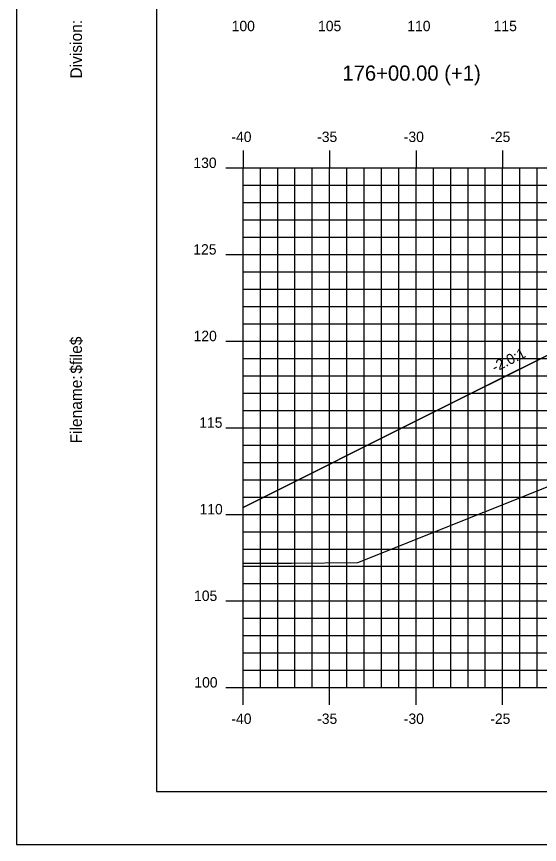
# Model space of a CAD drawing. Extents: x 850598 to 870284, y 366541 to 366651.
# Drawn here: x 858137.53 to 858167.75, y 366541.17 to 366588.97 of the extents above; entities that cross this region are included whole.
import ezdxf

# ---------------------------------------------------------------- set-up
doc = ezdxf.new("R2010")
doc.units = 0
for name, color, linetype in [('ANNOTATION', 7, 'Continuous'), ('BORDER', 7, 'Continuous'), ('D_Roadway_Centerline', 7, 'Continuous'), ('D_Roadway_SlopeLines', 7, 'Continuous'), ('H_V ANNOTATION', 7, 'Continuous'), ('MAJOR', 7, 'Continuous'), ('MINOR', 7, 'Continuous'), ('PLOT BOUNDARY', 7, 'Continuous'), ('S_Roadway_Centerline', 7, 'Continuous')]:
    doc.layers.add(name, color=color, linetype=linetype)

msp = doc.modelspace()

# ---------------------------------------------------------------- linework, layer by layer
at = {"layer": 'BORDER'}
for p, q in [((858145.62, 366649.225), (858145.62, 366544.225)), ((858145.62, 366544.225), (858305.62, 366544.225))]:
    msp.add_line(p, q, dxfattribs=at)
at = {"layer": 'D_Roadway_Centerline'}
msp.add_lwpolyline([(858150.619, 366560.617), (858161.619, 366566.117), (858167.875, 366569.244), (858171.619, 366571.117), (858173.619, 366571.237), (858179.619, 366571.597), (858190.619, 366571.927), (858201.619, 366571.597), (858205.619, 366571.357), (858207.619, 366571.237), (858213.619, 366569.237), (858274.334, 366558.225), (858290.619, 366555.272)], dxfattribs=at)
at = {"layer": 'D_Roadway_SlopeLines'}
for points in [[(858171.619, 366571.117), (858161.619, 366566.117)], [(858161.619, 366566.117), (858150.619, 366560.617)]]:
    msp.add_lwpolyline(points, dxfattribs=at)
at = {"layer": 'MAJOR'}
for p, q in [((858150.619, 366581.227), (858150.619, 366580.225)), ((858150.619, 366581.227), (858150.619, 366580.225)), ((858155.619, 366581.227), (858155.619, 366580.225)), ((858155.619, 366581.227), (858155.619, 366580.225)), ((858160.619, 366581.227), (858160.619, 366580.225)), ((858160.619, 366581.227), (858160.619, 366580.225)), ((858165.619, 366581.227), (858165.619, 366580.225)), ((858165.619, 366581.227), (858165.619, 366580.225)), ((858149.617, 366580.225), (858150.619, 366580.225)), ((858149.617, 366580.225), (858150.619, 366580.225)), ((858150.619, 366580.225), (858290.619, 366580.225)), ((858150.619, 366550.225), (858150.619, 366580.225)), ((858150.619, 366550.225), (858150.619, 366580.225)), ((858150.619, 366580.225), (858290.619, 366580.225)), ((858150.619, 366580.225), (858290.619, 366580.225)), ((858150.619, 366550.225), (858150.619, 366580.225)), ((858150.619, 366550.225), (858150.619, 366580.225)), ((858150.619, 366580.225), (858290.619, 366580.225)), ((858155.619, 366550.225), (858155.619, 366580.225)), ((858155.619, 366550.225), (858155.619, 366580.225)), ((858160.619, 366550.225), (858160.619, 366580.225)), ((858160.619, 366550.225), (858160.619, 366580.225)), ((858165.619, 366550.225), (858165.619, 366580.225)), ((858165.619, 366550.225), (858165.619, 366580.225)), ((858149.617, 366575.225), (858150.619, 366575.225)), ((858149.617, 366575.225), (858150.619, 366575.225)), ((858150.619, 366575.225), (858290.619, 366575.225)), ((858150.619, 366575.225), (858290.619, 366575.225)), ((858149.617, 366570.225), (858150.619, 366570.225)), ((858149.617, 366570.225), (858150.619, 366570.225)), ((858150.619, 366570.225), (858290.619, 366570.225)), ((858150.619, 366570.225), (858290.619, 366570.225)), ((858149.617, 366565.225), (858150.619, 366565.225)), ((858149.617, 366565.225), (858150.619, 366565.225)), ((858150.619, 366565.225), (858290.619, 366565.225)), ((858150.619, 366565.225), (858290.619, 366565.225)), ((858149.617, 366560.225), (858150.619, 366560.225)), ((858149.617, 366560.225), (858150.619, 366560.225)), ((858150.619, 366560.225), (858290.619, 366560.225)), ((858150.619, 366560.225), (858290.619, 366560.225)), ((858149.617, 366555.225), (858150.619, 366555.225)), ((858149.617, 366555.225), (858150.619, 366555.225)), ((858150.619, 366555.225), (858290.619, 366555.225)), ((858150.619, 366555.225), (858290.619, 366555.225)), ((858149.617, 366550.225), (858150.619, 366550.225)), ((858149.617, 366550.225), (858150.619, 366550.225)), ((858150.619, 366550.225), (858290.619, 366550.225)), ((858150.619, 366550.225), (858290.619, 366550.225)), ((858150.619, 366549.223), (858150.619, 366550.225)), ((858150.619, 366550.225), (858290.619, 366550.225)), ((858150.619, 366550.225), (858290.619, 366550.225)), ((858150.619, 366549.223), (858150.619, 366550.225)), ((858155.619, 366549.223), (858155.619, 366550.225)), ((858155.619, 366549.223), (858155.619, 366550.225)), ((858160.619, 366549.223), (858160.619, 366550.225)), ((858160.619, 366549.223), (858160.619, 366550.225)), ((858165.619, 366549.223), (858165.619, 366550.225)), ((858165.619, 366549.223), (858165.619, 366550.225))]:
    msp.add_line(p, q, dxfattribs=at)
at = {"layer": 'MINOR'}
for p, q in [((858151.619, 366550.225), (858151.619, 366580.225)), ((858151.619, 366550.225), (858151.619, 366580.225)), ((858152.619, 366550.225), (858152.619, 366580.225)), ((858152.619, 366550.225), (858152.619, 366580.225)), ((858153.619, 366550.225), (858153.619, 366580.225)), ((858153.619, 366550.225), (858153.619, 366580.225)), ((858154.619, 366550.225), (858154.619, 366580.225)), ((858154.619, 366550.225), (858154.619, 366580.225)), ((858156.619, 366550.225), (858156.619, 366580.225)), ((858156.619, 366550.225), (858156.619, 366580.225)), ((858157.619, 366550.225), (858157.619, 366580.225)), ((858157.619, 366550.225), (858157.619, 366580.225)), ((858158.619, 366550.225), (858158.619, 366580.225)), ((858158.619, 366550.225), (858158.619, 366580.225)), ((858159.619, 366550.225), (858159.619, 366580.225)), ((858159.619, 366550.225), (858159.619, 366580.225)), ((858161.619, 366550.225), (858161.619, 366580.225)), ((858161.619, 366550.225), (858161.619, 366580.225)), ((858162.619, 366550.225), (858162.619, 366580.225)), ((858162.619, 366550.225), (858162.619, 366580.225)), ((858163.619, 366550.225), (858163.619, 366580.225)), ((858163.619, 366550.225), (858163.619, 366580.225)), ((858164.619, 366550.225), (858164.619, 366580.225)), ((858164.619, 366550.225), (858164.619, 366580.225)), ((858166.619, 366550.225), (858166.619, 366580.225)), ((858166.619, 366550.225), (858166.619, 366580.225)), ((858167.619, 366550.225), (858167.619, 366580.225)), ((858167.619, 366550.225), (858167.619, 366580.225)), ((858150.619, 366579.225), (858290.619, 366579.225)), ((858150.619, 366579.225), (858151.621, 366579.225)), ((858150.619, 366579.225), (858290.619, 366579.225)), ((858150.619, 366579.225), (858151.621, 366579.225)), ((858150.619, 366578.225), (858290.619, 366578.225)), ((858150.619, 366578.225), (858151.621, 366578.225)), ((858150.619, 366578.225), (858290.619, 366578.225)), ((858150.619, 366578.225), (858151.621, 366578.225)), ((858150.619, 366577.225), (858290.619, 366577.225)), ((858150.619, 366577.225), (858151.621, 366577.225)), ((858150.619, 366577.225), (858290.619, 366577.225)), ((858150.619, 366577.225), (858151.621, 366577.225)), ((858150.619, 366576.225), (858290.619, 366576.225)), ((858150.619, 366576.225), (858151.621, 366576.225)), ((858150.619, 366576.225), (858290.619, 366576.225)), ((858150.619, 366576.225), (858151.621, 366576.225)), ((858150.619, 366574.225), (858290.619, 366574.225)), ((858150.619, 366574.225), (858151.621, 366574.225)), ((858150.619, 366574.225), (858290.619, 366574.225)), ((858150.619, 366574.225), (858151.621, 366574.225)), ((858150.619, 366573.225), (858290.619, 366573.225)), ((858150.619, 366573.225), (858151.621, 366573.225)), ((858150.619, 366573.225), (858290.619, 366573.225)), ((858150.619, 366573.225), (858151.621, 366573.225)), ((858150.619, 366572.225), (858290.619, 366572.225)), ((858150.619, 366572.225), (858151.621, 366572.225)), ((858150.619, 366572.225), (858290.619, 366572.225)), ((858150.619, 366572.225), (858151.621, 366572.225)), ((858150.619, 366571.225), (858290.619, 366571.225)), ((858150.619, 366571.225), (858151.621, 366571.225)), ((858150.619, 366571.225), (858290.619, 366571.225)), ((858150.619, 366571.225), (858151.621, 366571.225)), ((858150.619, 366569.225), (858290.619, 366569.225)), ((858150.619, 366569.225), (858151.621, 366569.225)), ((858150.619, 366569.225), (858290.619, 366569.225)), ((858150.619, 366569.225), (858151.621, 366569.225)), ((858150.619, 366568.225), (858290.619, 366568.225)), ((858150.619, 366568.225), (858151.621, 366568.225)), ((858150.619, 366568.225), (858290.619, 366568.225)), ((858150.619, 366568.225), (858151.621, 366568.225)), ((858150.619, 366567.225), (858290.619, 366567.225)), ((858150.619, 366567.225), (858151.621, 366567.225)), ((858150.619, 366567.225), (858290.619, 366567.225)), ((858150.619, 366567.225), (858151.621, 366567.225)), ((858150.619, 366566.225), (858290.619, 366566.225)), ((858150.619, 366566.225), (858151.621, 366566.225)), ((858150.619, 366566.225), (858290.619, 366566.225)), ((858150.619, 366566.225), (858151.621, 366566.225)), ((858150.619, 366564.225), (858290.619, 366564.225)), ((858150.619, 366564.225), (858151.621, 366564.225)), ((858150.619, 366564.225), (858290.619, 366564.225)), ((858150.619, 366564.225), (858151.621, 366564.225)), ((858150.619, 366563.225), (858290.619, 366563.225)), ((858150.619, 366563.225), (858151.621, 366563.225)), ((858150.619, 366563.225), (858290.619, 366563.225)), ((858150.619, 366563.225), (858151.621, 366563.225)), ((858150.619, 366562.225), (858290.619, 366562.225)), ((858150.619, 366562.225), (858151.621, 366562.225)), ((858150.619, 366562.225), (858290.619, 366562.225)), ((858150.619, 366562.225), (858151.621, 366562.225)), ((858150.619, 366561.225), (858290.619, 366561.225)), ((858150.619, 366561.225), (858151.621, 366561.225)), ((858150.619, 366561.225), (858290.619, 366561.225)), ((858150.619, 366561.225), (858151.621, 366561.225)), ((858150.619, 366559.225), (858290.619, 366559.225)), ((858150.619, 366559.225), (858151.621, 366559.225)), ((858150.619, 366559.225), (858290.619, 366559.225)), ((858150.619, 366559.225), (858151.621, 366559.225)), ((858150.619, 366558.225), (858290.619, 366558.225)), ((858150.619, 366558.225), (858151.621, 366558.225)), ((858150.619, 366558.225), (858290.619, 366558.225)), ((858150.619, 366558.225), (858151.621, 366558.225)), ((858150.619, 366557.225), (858290.619, 366557.225)), ((858150.619, 366557.225), (858151.621, 366557.225)), ((858150.619, 366557.225), (858290.619, 366557.225)), ((858150.619, 366557.225), (858151.621, 366557.225)), ((858150.619, 366556.225), (858290.619, 366556.225)), ((858150.619, 366556.225), (858151.621, 366556.225)), ((858150.619, 366556.225), (858290.619, 366556.225)), ((858150.619, 366556.225), (858151.621, 366556.225)), ((858150.619, 366554.225), (858290.619, 366554.225)), ((858150.619, 366554.225), (858151.621, 366554.225)), ((858150.619, 366554.225), (858290.619, 366554.225)), ((858150.619, 366554.225), (858151.621, 366554.225)), ((858150.619, 366553.225), (858290.619, 366553.225)), ((858150.619, 366553.225), (858151.621, 366553.225)), ((858150.619, 366553.225), (858290.619, 366553.225)), ((858150.619, 366553.225), (858151.621, 366553.225)), ((858150.619, 366552.225), (858290.619, 366552.225)), ((858150.619, 366552.225), (858151.621, 366552.225)), ((858150.619, 366552.225), (858290.619, 366552.225)), ((858150.619, 366552.225), (858151.621, 366552.225)), ((858150.619, 366551.225), (858290.619, 366551.225)), ((858150.619, 366551.225), (858151.621, 366551.225)), ((858150.619, 366551.225), (858290.619, 366551.225)), ((858150.619, 366551.225), (858151.621, 366551.225))]:
    msp.add_line(p, q, dxfattribs=at)
at = {"layer": 'PLOT BOUNDARY'}
msp.add_lwpolyline([(858137.526, 366541.166), (858307.526, 366541.166), (858307.526, 366651.166), (858137.526, 366651.166)], close=True, dxfattribs=at)
at = {"layer": 'S_Roadway_Centerline'}
msp.add_lwpolyline([(858150.619, 366557.409), (858153.424, 366557.413), (858157.247, 366557.439), (858171.811, 366563.253), (858175.793, 366565.226), (858177.862, 366565.982), (858196.48, 366570.005), (858198.325, 366570.255), (858199.948, 366570.603), (858201.731, 366570.665), (858203.91, 366570.767), (858208.953, 366570.851), (858214.81, 366571.007)], dxfattribs=at)

# ---------------------------------------------------------------- texts
at = {"layer": 'ANNOTATION'}
msp.add_text('-2.0:1', height=0.6, rotation=26.5651, dxfattribs=at).set_placement((858165.175, 366568.413))
at = {"layer": 'BORDER'}
for s, p in [('Division:', (858141.305, 366585.391)), ('$file$', (858141.305, 366568.351)), ('Filename:', (858141.305, 366564.324))]:
    msp.add_text(s, height=0.6696, rotation=90, dxfattribs=at).set_placement(p)
at = {"layer": 'H_V ANNOTATION'}
for s, height, p in [('100', 0.6, (858149.961, 366588.125)), ('105', 0.6, (858154.953, 366588.125)), ('110', 0.6, (858160.111, 366588.125)), ('115', 0.6, (858165.103, 366588.125)), ('176+00.00 (+1)', 0.87498, (858156.355, 366585.268)), ('-40', 0.6, (858149.945, 366581.725)), ('-35', 0.6, (858154.9, 366581.725)), ('-30', 0.6, (858159.908, 366581.725)), ('-25', 0.6, (858164.905, 366581.725)), ('130', 0.6, (858147.749, 366580.225)), ('125', 0.6, (858147.744, 366575.225)), ('120', 0.6, (858147.76, 366570.225)), ('115', 0.6, (858148.087, 366565.225)), ('110', 0.6, (858148.103, 366560.225)), ('105', 0.6, (858147.787, 366555.225)), ('100', 0.6, (858147.803, 366550.225)), ('-40', 0.6, (858149.945, 366548.125)), ('-35', 0.6, (858154.9, 366548.125)), ('-30', 0.6, (858159.908, 366548.125)), ('-25', 0.6, (858164.905, 366548.125))]:
    msp.add_text(s, height=height, dxfattribs=at).set_placement(p)

doc.saveas('drawing.dxf')
